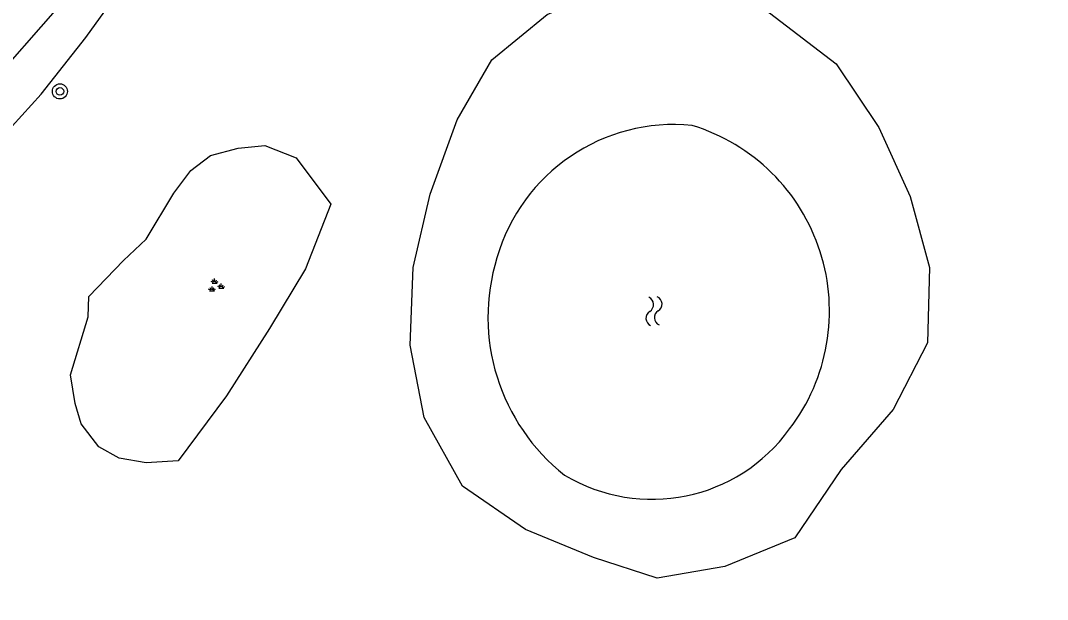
# Model space of a CAD drawing. Extents: x 128999 to 131010, y 395498 to 399007.
# Drawn here: x 129485.9 to 129540.3, y 396157.1 to 396187.8 of the extents above; entities that cross this region are included whole.
import ezdxf

# ---------------------------------------------------------------- set-up
doc = ezdxf.new("R2010")
doc.units = 0
for name, color, linetype in [('gg-knt-onverhard', 7, 'Continuous'), ('gg-kntw-bovenkant insteek waterloop', 7, 'Continuous'), ('gg-kntw-waterlijn', 7, 'Continuous'), ('gt-grn-groengrens', 7, 'Continuous'), ('gt-symb-boom', 7, 'Continuous'), ('gt-symb-groenvak', 7, 'Continuous'), ('gt-symb-watersymbool', 7, 'Continuous')]:
    doc.layers.add(name, color=color, linetype=linetype)

# ---------------------------------------------------------------- blocks, each defined once
blk = doc.blocks.new('gt0-WA')
at = {"layer": 'gt-symb-watersymbool'}
for centre, start, end in [((-0.323, 0.022), 28.0725, 151.9275), ((0.427, 0.422), 208.0725, 331.9275), ((-0.323, -0.428), 28.0725, 151.9275), ((0.427, -0.028), 208.0725, 331.9275)]:
    blk.add_arc(centre, 0.425, start, end, dxfattribs=at)
blk = doc.blocks.new('gt0-BOOM')
at = {"layer": 'gt-symb-boom'}
for radius in [0.4, 0.2]:
    blk.add_circle((0, 0), radius, dxfattribs=at)
blk = doc.blocks.new('gt0-GRVAK')
at = {"layer": 'gt-symb-groenvak'}
for p, q in [((-0.11, 0.189), (-0.228, 0.24)), ((-0.182, 0.153), (0.088, 0.153)), ((-0.091, 0.211), (-0.156, 0.322)), ((-0.047, 0.214), (-0.047, 0.393)), ((-0.004, 0.211), (0.061, 0.322)), ((0.015, 0.189), (0.133, 0.24)), ((0.262, -0.052), (0.197, 0.059)), ((0.305, -0.049), (0.305, 0.13)), ((0.349, -0.052), (0.414, 0.059)), ((-0.245, -0.228), (-0.363, -0.177)), ((-0.318, -0.264), (-0.047, -0.264)), ((-0.226, -0.206), (-0.291, -0.095)), ((-0.183, -0.203), (-0.183, -0.024)), ((-0.139, -0.206), (-0.074, -0.095)), ((-0.12, -0.228), (-0.002, -0.177)), ((0.243, -0.074), (0.125, -0.023)), ((0.17, -0.11), (0.441, -0.11)), ((0.368, -0.074), (0.486, -0.023))]:
    blk.add_line(p, q, dxfattribs=at)

msp = doc.modelspace()

# ---------------------------------------------------------------- linework, layer by layer
at = {"layer": 'gg-knt-onverhard'}
for points in [[(129482.884, 396179.362), (129487.004, 396183.882), (129489.371, 396186.893), (129499.745, 396201.29), (129505.091, 396206.387), (129511.693, 396208.747), (129522.826, 396209.222), (129536.505, 396211.545), (129547.39, 396212.903), (129555.924, 396213.779), (129558.784, 396212.81), (129560.437, 396209.55), (129561.174, 396206.181), (129560.792, 396191.921), (129560.664, 396170.669), (129560.966, 396150.88), (129560.847, 396137.158), (129557.576, 396127.583)], [(129471.029, 396180.547), (129481.884, 396182.375), (129484.21, 396184.286), (129487.879, 396188.456), (129498.107, 396202.68), (129503.653, 396209.464), (129505.763, 396212.151)]]:
    msp.add_lwpolyline(points, dxfattribs=at)
at = {"layer": 'gg-kntw-bovenkant insteek waterloop'}
msp.add_lwpolyline([(129529.383, 396164.017), (129526.923, 396160.386), (129523.218, 396158.878), (129519.623, 396158.262), (129516.25, 396159.352), (129512.659, 396160.828), (129509.313, 396163.126), (129507.286, 396166.76), (129506.545, 396170.594), (129506.7, 396174.715), (129507.609, 396178.591), (129509.04, 396182.529), (129510.879, 396185.704), (129513.81, 396188.106), (129517.439, 396189.701), (129521.708, 396189.62), (129525.575, 396188.199), (129529.113, 396185.495), (129531.375, 396182.125), (129533.036, 396178.467), (129534.053, 396174.716), (129533.957, 396170.726), (129532.128, 396167.191), (129529.383, 396164.017)], dxfattribs=at)
at = {"layer": 'gg-kntw-waterlijn'}
for centre, radius, start, end in [((129520.524, 396172.517), 9.763, 84.3777, 163.9436), ((129518.476, 396172.402), 10.28, 322.6164, 73.0064), ((129521.31, 396172.078), 10.642, 162.844, 231.7846), ((129519.358, 396171.418), 8.986, 238.9821, 324.1864)]:
    msp.add_arc(centre, radius, start, end, dxfattribs=at)
at = {"layer": 'gt-grn-groengrens'}
msp.add_lwpolyline([(129497.432, 396181.028), (129498.844, 396181.163), (129500.505, 396180.514), (129502.354, 396178.056), (129500.999, 396174.642), (129499.101, 396171.482), (129496.817, 396167.915), (129494.265, 396164.472), (129492.556, 396164.368), (129491.139, 396164.621), (129490.063, 396165.209), (129489.127, 396166.43), (129488.803, 396167.5), (129488.563, 396169.025), (129489.496, 396172.1), (129489.52, 396173.176), (129491.364, 396175.087), (129492.559, 396176.201), (129494.027, 396178.643), (129494.926, 396179.845), (129495.967, 396180.644), (129497.432, 396181.028)], dxfattribs=at)

# ---------------------------------------------------------------- block references
at = {"layer": 'gt-symb-boom'}
msp.add_blockref('gt0-BOOM', (129487.995, 396184.036), dxfattribs=at)
at = {"layer": 'gt-symb-groenvak'}
msp.add_blockref('gt0-GRVAK', (129496.237, 396173.73), dxfattribs=at)
at = {"layer": 'gt-symb-watersymbool', "rotation": -86.3307459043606}
msp.add_blockref('gt0-WA', (129519.462, 396172.451), dxfattribs=at)

doc.saveas('drawing.dxf')
